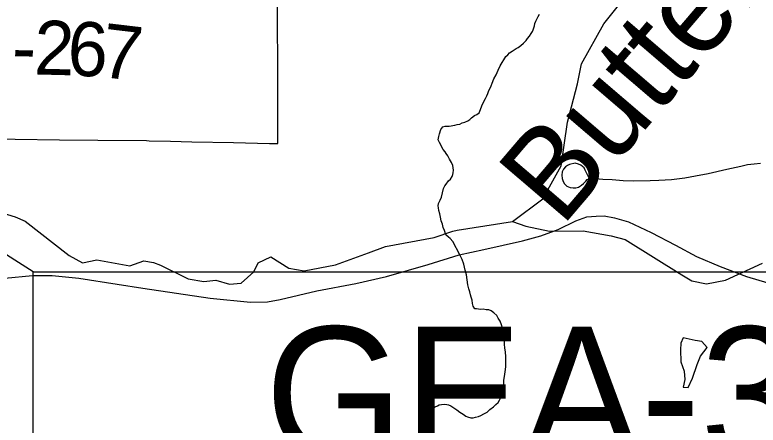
# Model space of a CAD drawing. Extents: x -6.1 to 38, y -7.7 to 22.
# Drawn here: x 5.88 to 6.662, y 16.044 to 16.475 of the extents above; entities that cross this region are included whole.
import ezdxf

# ---------------------------------------------------------------- set-up
doc = ezdxf.new("R2010")
doc.units = 0
for name, color, linetype in [('GM_X_City_Street', 7, 'Continuous'), ('GM_X_Corporation', 7, 'Continuous'), ('GM_X_Minor_Lake', 7, 'Continuous'), ('GM_X_Minor_River', 7, 'Continuous'), ('GM_X_Minor_River_Text', 7, 'Continuous'), ('GM_X_Township_Road', 7, 'Continuous'), ('GM_X_Township_Road_Text', 7, 'Continuous'), ('SH_Text', 7, 'Continuous')]:
    doc.layers.add(name, color=color, linetype=linetype)

msp = doc.modelspace()

# ---------------------------------------------------------------- linework, layer by layer
at = {"layer": 'GM_X_City_Street'}
msp.add_lwpolyline([(5.8695, 16.19798), (5.89866, 16.20074), (5.91933, 16.20074), (5.94734, 16.19798), (5.98776, 16.19155), (6.01463, 16.18742), (6.08559, 16.17685), (6.12808, 16.17272), (6.14599, 16.17318), (6.15931, 16.17547), (6.19766, 16.18466), (6.23877, 16.19224), (6.27092, 16.19982), (6.31478, 16.21222), (6.34739, 16.22232), (6.37357, 16.22807), (6.41399, 16.23725), (6.4335, 16.2423), (6.45165, 16.24896), (6.47025, 16.25815), (6.48173, 16.26251), (6.49161, 16.2632), (6.49987, 16.26343), (6.5109, 16.26136), (6.52559, 16.257), (6.54948, 16.24597), (6.57496, 16.23266), (6.59701, 16.22072), (6.62182, 16.21038), (6.6496, 16.19959), (6.6721, 16.19293)], dxfattribs=at)
at = {"layer": 'GM_X_Corporation'}
msp.add_lwpolyline([(5.84661, 16.34425), (5.8806, 16.34389), (5.92707, 16.3434), (5.96751, 16.34297), (6.01873, 16.34243), (6.02149, 16.3424), (6.0437, 16.34185), (6.06633, 16.34119), (6.11011, 16.34035), (6.14798, 16.33955), (6.1568, 16.33937), (6.15671, 16.3851), (6.15668, 16.40394), (6.15649, 16.4846)], dxfattribs=at)
at = {"layer": 'GM_X_Minor_Lake'}
msp.add_line((6.59566, 16.1326), (6.58319, 16.13522), dxfattribs=at)
msp.add_lwpolyline([(6.58319, 16.13522), (6.58056, 16.12953), (6.5802, 16.12271), (6.58061, 16.1102), (6.58403, 16.10035), (6.58481, 16.09164), (6.58294, 16.08329), (6.58823, 16.08293), (6.59274, 16.09279), (6.59761, 16.10721), (6.60136, 16.11593), (6.60813, 16.12504), (6.60283, 16.13147), (6.59566, 16.1326)], dxfattribs=at)
at = {"layer": 'GM_X_Minor_River'}
for points in [[(6.49954, 16.46532), (6.52477, 16.4969), (6.53798, 16.50679), (6.55044, 16.51328), (6.56403, 16.52052), (6.6089, 16.56577), (6.62134, 16.57756), (6.62812, 16.58781), (6.63262, 16.59768), (6.63789, 16.60718), (6.64353, 16.61857), (6.64728, 16.62843), (6.65102, 16.64133), (6.6559, 16.65348)], [(6.37502, 16.38657), (6.37648, 16.38964), (6.37758, 16.39194), (6.37866, 16.395), (6.38013, 16.39769), (6.38123, 16.39999), (6.38232, 16.40267), (6.38376, 16.40726), (6.38634, 16.41149), (6.38853, 16.41647), (6.39073, 16.42107), (6.39663, 16.43069), (6.3985, 16.43262), (6.40036, 16.43455), (6.40336, 16.43651), (6.4075, 16.43925), (6.40937, 16.44042), (6.41237, 16.44238), (6.41499, 16.4447), (6.41797, 16.4478), (6.41946, 16.44973), (6.42132, 16.45204), (6.42316, 16.45512), (6.42465, 16.45704), (6.42537, 16.45896), (6.4261, 16.46087), (6.42682, 16.46317), (6.42715, 16.46546), (6.42824, 16.46814), (6.42933, 16.47082), (6.43044, 16.47274), (6.43191, 16.47543)], [(6.40355, 16.25764), (6.43558, 16.28121), (6.45475, 16.31612), (6.46143, 16.36199), (6.4719, 16.4022), (6.476, 16.42305), (6.49954, 16.46532)], [(6.39409, 16.08501), (6.39443, 16.08767), (6.39437, 16.09071), (6.39506, 16.09453), (6.39573, 16.09948), (6.3964, 16.10482), (6.39668, 16.11015), (6.39658, 16.11547), (6.39612, 16.1204), (6.39566, 16.12458), (6.39521, 16.12875), (6.39512, 16.13331), (6.39429, 16.13748), (6.39384, 16.14128), (6.39301, 16.14544), (6.39181, 16.14884), (6.3906, 16.15262), (6.38864, 16.15601), (6.38708, 16.15864), (6.38398, 16.16163), (6.38129, 16.16348), (6.37861, 16.16458), (6.37596, 16.16453), (6.37253, 16.16523), (6.37025, 16.16519), (6.36796, 16.16552), (6.36568, 16.16587), (6.36378, 16.16583), (6.36221, 16.16846), (6.3614, 16.17149), (6.36096, 16.17491), (6.36015, 16.17793), (6.35934, 16.18058), (6.35852, 16.18361), (6.35771, 16.18663), (6.3565, 16.1908), (6.35602, 16.19611), (6.35517, 16.20142), (6.35394, 16.20634), (6.3523, 16.21277), (6.3507, 16.21769), (6.34833, 16.22259), (6.34087, 16.23652), (6.33815, 16.23951), (6.33623, 16.241), (6.33352, 16.24362), (6.33192, 16.24815), (6.33073, 16.25117), (6.32991, 16.25458), (6.3287, 16.25836), (6.32787, 16.26215), (6.32705, 16.26555), (6.32623, 16.26896), (6.3258, 16.27199), (6.32538, 16.27389), (6.32572, 16.27656), (6.32755, 16.28001), (6.32902, 16.28308), (6.33007, 16.28766), (6.33113, 16.29224), (6.33222, 16.29492), (6.33371, 16.29685), (6.3363, 16.30032), (6.33818, 16.30187), (6.34002, 16.30495), (6.34074, 16.30686), (6.34109, 16.30877), (6.34142, 16.31144), (6.34095, 16.31637), (6.33938, 16.31939), (6.33741, 16.32315), (6.33546, 16.32654), (6.3339, 16.32879), (6.33272, 16.33067), (6.33078, 16.3333), (6.32685, 16.34046), (6.32528, 16.34347), (6.32597, 16.3469), (6.32669, 16.34958), (6.32812, 16.35417), (6.33035, 16.35687), (6.33262, 16.35767), (6.3349, 16.35771), (6.33679, 16.35774), (6.33906, 16.35817), (6.34096, 16.3582), (6.34286, 16.35862), (6.3455, 16.35942), (6.34815, 16.35985), (6.35079, 16.36104), (6.35343, 16.36185), (6.35644, 16.36342), (6.3587, 16.3646), (6.36056, 16.36654), (6.36356, 16.36887), (6.3662, 16.37006), (6.36845, 16.37162), (6.3699, 16.37507), (6.37136, 16.3789), (6.37319, 16.38273), (6.37502, 16.38657)], [(5.85493, 16.27007), (5.88062, 16.26255), (5.8912, 16.25802), (5.93735, 16.22174), (5.95134, 16.21419), (5.96644, 16.21726), (6.00119, 16.21089), (6.0159, 16.21623), (6.0261, 16.21435), (6.03328, 16.21172), (6.06239, 16.19738), (6.07901, 16.19438), (6.09146, 16.19593), (6.10582, 16.19179), (6.11828, 16.19257), (6.13146, 16.20473), (6.13597, 16.21422), (6.14954, 16.22031), (6.16845, 16.2086), (6.18432, 16.20561), (6.21752, 16.21212), (6.25223, 16.22471), (6.26996, 16.23119), (6.32128, 16.24078), (6.3409, 16.24726), (6.34543, 16.24841), (6.40355, 16.25764), (6.41753, 16.25274), (6.44246, 16.24749), (6.47795, 16.24756), (6.50741, 16.24232), (6.52215, 16.23856), (6.58151, 16.20155), (6.5921, 16.19513), (6.60759, 16.19213), (6.62759, 16.19596), (6.66643, 16.21386)], [(6.31054, 16.04282), (6.312, 16.04551), (6.31348, 16.04782), (6.31421, 16.04973), (6.3153, 16.05241), (6.31677, 16.0551), (6.31825, 16.0574), (6.31935, 16.05971), (6.32233, 16.0628), (6.32459, 16.06398), (6.32647, 16.06478), (6.32874, 16.0652), (6.33215, 16.06564), (6.33444, 16.0653), (6.33634, 16.06495), (6.33864, 16.06386), (6.34095, 16.06238), (6.34517, 16.05979), (6.34826, 16.05719), (6.35171, 16.05497), (6.35441, 16.05311), (6.35632, 16.05239), (6.35975, 16.05131), (6.36203, 16.05135), (6.36468, 16.05178), (6.36771, 16.05259), (6.37034, 16.05378), (6.37336, 16.05536), (6.37674, 16.05732), (6.37973, 16.06003), (6.38348, 16.06276), (6.38609, 16.06509), (6.38833, 16.06741), (6.38981, 16.06972), (6.39091, 16.07202), (6.39162, 16.07469), (6.39339, 16.08195), (6.39409, 16.08501)]]:
    msp.add_lwpolyline(points, dxfattribs=at)
at = {"layer": 'GM_X_Township_Road'}
msp.add_lwpolyline([(6.48411, 16.30318), (6.48127, 16.30877), (6.48013, 16.31142), (6.4789, 16.31379), (6.4772, 16.3152), (6.47559, 16.31663), (6.47313, 16.31776), (6.46943, 16.31871), (6.46357, 16.31748), (6.46129, 16.31643), (6.45921, 16.31483), (6.45732, 16.31246), (6.45589, 16.30981), (6.45551, 16.30602), (6.45589, 16.3028), (6.45694, 16.29949), (6.45817, 16.29693), (6.46073, 16.29475), (6.46422, 16.29333), (6.46726, 16.29286), (6.47019, 16.29295), (6.47294, 16.29362), (6.47597, 16.29561), (6.47814, 16.2974), (6.48051, 16.29987), (6.48193, 16.30176), (6.48582, 16.30289), (6.49074, 16.30262), (6.49841, 16.30195), (6.50854, 16.30148), (6.51981, 16.30072), (6.53107, 16.30015), (6.5484, 16.30043), (6.55739, 16.30101), (6.57093, 16.30166), (6.58466, 16.30337), (6.59612, 16.30536), (6.60918, 16.30792), (6.62907, 16.31236), (6.64384, 16.31578), (6.65075, 16.31729), (6.65785, 16.31814), (6.66429, 16.3188)], dxfattribs=at)
at = {"layer": 'SH_Text'}
for points in [[(5.89956, 16.20475), (5.30992, 16.58009), (5.89956, 15.54026)], [(5.89956, 16.20475), (7.73244, 16.20475), (7.73244, 15.54026), (5.89956, 15.54026)]]:
    msp.add_lwpolyline(points, close=True, dxfattribs=at)

# ---------------------------------------------------------------- texts
at = {"layer": 'GM_X_Minor_River_Text'}
msp.add_text('Butternut', height=0.094763, rotation=49.49823, dxfattribs=at).set_placement((6.45506, 16.25055))
at = {"layer": 'GM_X_Township_Road_Text'}
for s, rotation, p in [('2', 358.58962, (5.9, 16.41204)), ('6', 357.42319, (5.93468, 16.41119)), ('7', 353.24547, (5.96855, 16.4097)), ('-', 358.93837, (5.87676, 16.41247))]:
    msp.add_text(s, height=0.05682, rotation=rotation, dxfattribs=at).set_placement(p)
at = {"layer": 'SH_Text'}
msp.add_text('GEA-322-08.63', height=0.1399997, dxfattribs=at).set_placement((6.14322, 16.00699))

doc.saveas('drawing.dxf')
